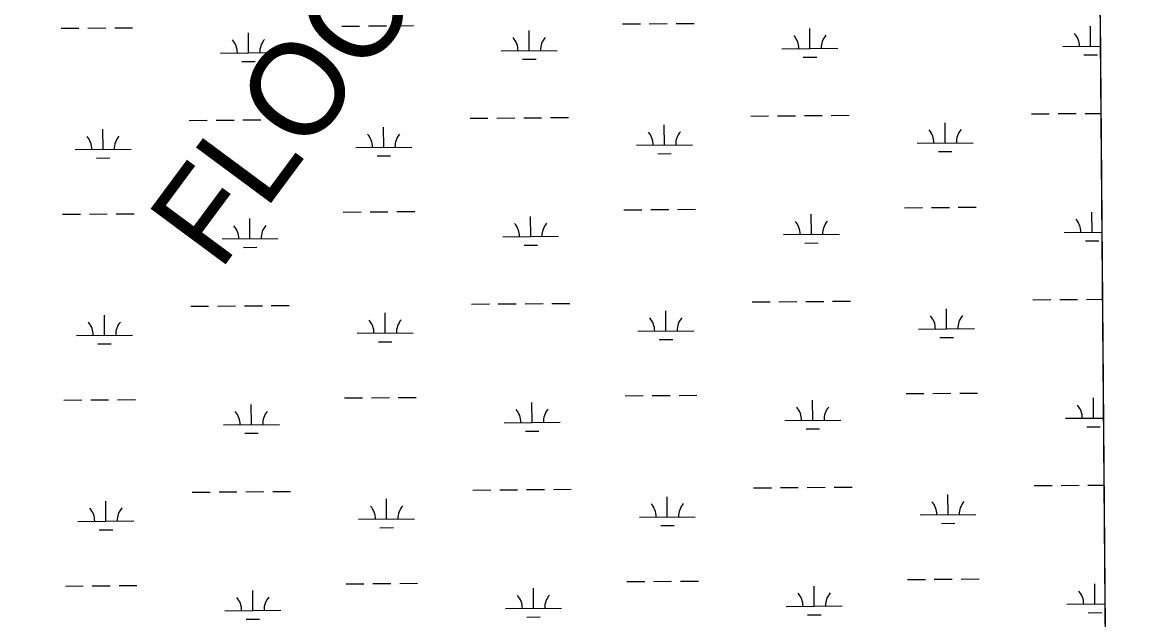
# Model space of a CAD drawing. Extents: x 3540316 to 3578335, y 553172 to 578787.
# Drawn here: x 3574167 to 3576161, y 565989 to 567058 of the extents above; entities that cross this region are included whole.
import ezdxf

# ---------------------------------------------------------------- set-up
doc = ezdxf.new("R2010")
doc.units = 0
for name, color, linetype in [('V-GRID-FRAM', 7, 'Continuous'), ('V-RIVR-IDEN', 7, 'Continuous'), ('V-SITE-VEGE', 7, 'Continuous'), ('V-WETL-SWMP', 7, 'Continuous')]:
    doc.layers.add(name, color=color, linetype=linetype)

msp = doc.modelspace()

# ---------------------------------------------------------------- linework, layer by layer
at = {"layer": 'V-GRID-FRAM'}
for points in [[(3544387.2, 576756), (3576013, 576999.8), (3576161.1, 558817.2), (3544519.4, 558573.3), (3544387.2, 576756)], [(3576013, 576999.8), (3576161.1, 558817.2)]]:
    msp.add_lwpolyline(points, dxfattribs=at)
at = {"layer": 'V-SITE-VEGE'}
msp.add_line((3576062.5, 570919.7), (3576103.3, 565914.2), dxfattribs=at)
at = {"layer": 'V-WETL-SWMP'}
for p, q in [((3576062.3, 570951.7), (3576103.6, 565873.3)), ((3574236.1, 567047.7), (3574268.1, 567048)), ((3574284.1, 567048.1), (3574316.1, 567048.3)), ((3574332.1, 567048.5), (3574364.1, 567048.7)), ((3574571.3, 567003.9), (3574571, 567039.9)), ((3574738, 567051.6), (3574770, 567051.8)), ((3574786, 567052), (3574818, 567052.2)), ((3574834, 567052.3), (3574866, 567052.6)), ((3575073.2, 567007.7), (3575072.9, 567043.7)), ((3575239.9, 567055.5), (3575271.9, 567055.7)), ((3575287.9, 567055.8), (3575319.9, 567056.1)), ((3575335.9, 567056.2), (3575367.9, 567056.4)), ((3575575.1, 567011.6), (3575574.8, 567047.6)), ((3576077, 567015.5), (3576076.7, 567051.5)), ((3574521.3, 567003.5), (3574621.3, 567004.3)), ((3575023.2, 567007.4), (3575123.2, 567008.1)), ((3575525.1, 567011.2), (3575625.1, 567012)), ((3576027, 567015.1), (3576094.3, 567015.6)), ((3576065.1, 567000), (3576089.1, 567000.1)), ((3574559.4, 566988.4), (3574583.4, 566988.5)), ((3575061.3, 566992.2), (3575085.3, 566992.4)), ((3575563.2, 566996.1), (3575587.2, 566996.3)), ((3574465.4, 566883), (3574497.4, 566883.2)), ((3574513.4, 566883.4), (3574545.4, 566883.6)), ((3574561.4, 566883.7), (3574593.4, 566884)), ((3574609.4, 566884.1), (3574641.4, 566884.3)), ((3574967.3, 566886.9), (3574999.3, 566887.1)), ((3575015.3, 566887.2), (3575047.3, 566887.5)), ((3575063.3, 566887.6), (3575095.3, 566887.8)), ((3575111.3, 566888), (3575143.3, 566888.2)), ((3575469.2, 566890.7), (3575501.2, 566891)), ((3575517.2, 566891.1), (3575549.2, 566891.3)), ((3575565.2, 566891.5), (3575597.2, 566891.7)), ((3575613.2, 566891.8), (3575645.2, 566892.1)), ((3575971.1, 566894.6), (3576003.1, 566894.8)), ((3576019.1, 566895), (3576051.1, 566895.2)), ((3576067.1, 566895.3), (3576095.3, 566895.5)), ((3574311.2, 566831.1), (3574310.9, 566867.1)), ((3574813.1, 566834.9), (3574812.8, 566870.9)), ((3575315, 566838.8), (3575314.7, 566874.8)), ((3575816.9, 566842.7), (3575816.6, 566878.7)), ((3575766.9, 566842.3), (3575866.9, 566843)), ((3574261.2, 566830.7), (3574361.2, 566831.4)), ((3574763.1, 566834.5), (3574863.1, 566835.3)), ((3575265, 566838.4), (3575365, 566839.2)), ((3575303.1, 566823.3), (3575327.1, 566823.5)), ((3575805, 566827.1), (3575829, 566827.3)), ((3574299.3, 566815.5), (3574323.3, 566815.7)), ((3574801.2, 566819.4), (3574825.2, 566819.6)), ((3575242.5, 566722.8), (3575274.5, 566723)), ((3575290.5, 566723.2), (3575322.5, 566723.4)), ((3575338.5, 566723.5), (3575370.5, 566723.8)), ((3575744.4, 566726.7), (3575776.4, 566726.9)), ((3575792.4, 566727), (3575824.4, 566727.3)), ((3575840.4, 566727.4), (3575872.4, 566727.7)), ((3574238.7, 566715.1), (3574270.7, 566715.3)), ((3574286.7, 566715.4), (3574318.7, 566715.7)), ((3574334.7, 566715.8), (3574366.7, 566716)), ((3574573.9, 566671.2), (3574573.6, 566707.2)), ((3574740.6, 566718.9), (3574772.6, 566719.2)), ((3574788.6, 566719.3), (3574820.6, 566719.5)), ((3574836.6, 566719.7), (3574868.6, 566719.9)), ((3575075.8, 566675.1), (3575075.5, 566711.1)), ((3575577.7, 566678.9), (3575577.4, 566714.9)), ((3576079.6, 566682.8), (3576079.3, 566718.8)), ((3576029.6, 566682.4), (3576097, 566683)), ((3574523.9, 566670.8), (3574623.9, 566671.6)), ((3575025.8, 566674.7), (3575125.8, 566675.5)), ((3575527.7, 566678.6), (3575627.7, 566679.3)), ((3575565.8, 566663.4), (3575589.8, 566663.6)), ((3576067.7, 566667.3), (3576091.7, 566667.5)), ((3574562, 566655.7), (3574586, 566655.9)), ((3575063.9, 566659.6), (3575087.9, 566659.7)), ((3575973.6, 566561.9), (3576005.6, 566562.2)), ((3576021.6, 566562.3), (3576053.6, 566562.5)), ((3576069.6, 566562.7), (3576098, 566562.9)), ((3574468, 566550.3), (3574500, 566550.6)), ((3574516, 566550.7), (3574548, 566550.9)), ((3574564, 566551.1), (3574596, 566551.3)), ((3574612, 566551.4), (3574644, 566551.7)), ((3574969.9, 566554.2), (3575001.9, 566554.4)), ((3575017.9, 566554.6), (3575049.9, 566554.8)), ((3575065.9, 566554.9), (3575097.9, 566555.2)), ((3575113.8, 566555.3), (3575145.8, 566555.5)), ((3575317.6, 566506.1), (3575317.3, 566542.1)), ((3575471.7, 566558.1), (3575503.7, 566558.3)), ((3575519.7, 566558.4), (3575551.7, 566558.7)), ((3575567.7, 566558.8), (3575599.7, 566559)), ((3575615.7, 566559.2), (3575647.7, 566559.4)), ((3575819.4, 566510), (3575819.2, 566546)), ((3574313.8, 566498.4), (3574313.5, 566534.4)), ((3574815.7, 566502.3), (3574815.4, 566538.3)), ((3574765.7, 566501.9), (3574865.7, 566502.6)), ((3575267.6, 566505.7), (3575367.5, 566506.5)), ((3575769.4, 566509.6), (3575869.4, 566510.4)), ((3574263.8, 566498), (3574363.8, 566498.8)), ((3574301.9, 566482.9), (3574325.9, 566483)), ((3574803.8, 566486.7), (3574827.8, 566486.9)), ((3575305.7, 566490.6), (3575329.7, 566490.8)), ((3575807.6, 566494.5), (3575831.6, 566494.7)), ((3574241.2, 566382.4), (3574273.2, 566382.6)), ((3574289.2, 566382.8), (3574321.2, 566383)), ((3574337.2, 566383.1), (3574369.2, 566383.4)), ((3574743.1, 566386.3), (3574775.1, 566386.5)), ((3574791.1, 566386.6), (3574823.1, 566386.9)), ((3574839.1, 566387), (3574871.1, 566387.2)), ((3575245, 566390.1), (3575277, 566390.4)), ((3575293, 566390.5), (3575325, 566390.7)), ((3575341, 566390.9), (3575373, 566391.1)), ((3575580.2, 566346.3), (3575579.9, 566382.3)), ((3575746.9, 566394), (3575778.9, 566394.2)), ((3575794.9, 566394.4), (3575826.9, 566394.6)), ((3575842.9, 566394.7), (3575874.9, 566395)), ((3576082.1, 566350.2), (3576081.8, 566386.2)), ((3574576.4, 566338.5), (3574576.2, 566374.5)), ((3575078.3, 566342.4), (3575078.1, 566378.4)), ((3575028.3, 566342), (3575128.3, 566342.8)), ((3575530.2, 566345.9), (3575630.2, 566346.7)), ((3576032.1, 566349.8), (3576099.7, 566350.3)), ((3574526.4, 566338.2), (3574626.4, 566338.9)), ((3574564.6, 566323), (3574588.6, 566323.2)), ((3575066.5, 566326.9), (3575090.5, 566327.1)), ((3575568.3, 566330.8), (3575592.3, 566330.9)), ((3576070.2, 566334.6), (3576094.2, 566334.8)), ((3574972.4, 566221.5), (3575004.4, 566221.8)), ((3575020.4, 566221.9), (3575052.4, 566222.1)), ((3575068.4, 566222.3), (3575100.4, 566222.5)), ((3575116.4, 566222.6), (3575148.4, 566222.9)), ((3575474.3, 566225.4), (3575506.3, 566225.6)), ((3575522.3, 566225.8), (3575554.3, 566226)), ((3575570.3, 566226.1), (3575602.3, 566226.4)), ((3575618.3, 566226.5), (3575650.3, 566226.7)), ((3575976.2, 566229.3), (3576008.2, 566229.5)), ((3576024.2, 566229.6), (3576056.2, 566229.9)), ((3576072.2, 566230), (3576100.7, 566230.2)), ((3574316.3, 566165.7), (3574316.1, 566201.7)), ((3574470.5, 566217.7), (3574502.5, 566217.9)), ((3574518.5, 566218), (3574550.5, 566218.3)), ((3574566.5, 566218.4), (3574598.5, 566218.6)), ((3574614.5, 566218.8), (3574646.5, 566219)), ((3574818.2, 566169.6), (3574817.9, 566205.6)), ((3575320.1, 566173.5), (3575319.8, 566209.5)), ((3575822, 566177.3), (3575821.7, 566213.3)), ((3574266.3, 566165.3), (3574366.3, 566166.1)), ((3574768.2, 566169.2), (3574868.2, 566170)), ((3575270.1, 566173.1), (3575370.1, 566173.8)), ((3575772, 566176.9), (3575872, 566177.7)), ((3575810.1, 566161.8), (3575834.1, 566162)), ((3574304.4, 566150.2), (3574328.4, 566150.4)), ((3574806.3, 566154.1), (3574830.3, 566154.3)), ((3575308.2, 566157.9), (3575332.2, 566158.1)), ((3575797.5, 566061.7), (3575829.5, 566062)), ((3575845.5, 566062.1), (3575877.5, 566062.3)), ((3574243.8, 566049.7), (3574275.8, 566050)), ((3574291.8, 566050.1), (3574323.8, 566050.3)), ((3574339.8, 566050.5), (3574371.8, 566050.7)), ((3574745.7, 566053.6), (3574777.7, 566053.8)), ((3574793.7, 566054), (3574825.7, 566054.2)), ((3574841.7, 566054.3), (3574873.7, 566054.6)), ((3575080.9, 566009.7), (3575080.6, 566045.7)), ((3575247.6, 566057.5), (3575279.6, 566057.7)), ((3575295.6, 566057.8), (3575327.6, 566058.1)), ((3575343.6, 566058.2), (3575375.6, 566058.5)), ((3575582.8, 566013.6), (3575582.5, 566049.6)), ((3575749.5, 566061.3), (3575781.5, 566061.6)), ((3576084.7, 566017.5), (3576084.4, 566053.5)), ((3574579, 566005.9), (3574578.7, 566041.9)), ((3574529, 566005.5), (3574629, 566006.3)), ((3575030.9, 566009.4), (3575130.9, 566010.1)), ((3575532.8, 566013.2), (3575632.8, 566014)), ((3576034.7, 566017.1), (3576102.5, 566017.6)), ((3576072.8, 566002), (3576096.8, 566002.1)), ((3574567.1, 565990.4), (3574591.1, 565990.5)), ((3575069, 565994.2), (3575093, 565994.4)), ((3575570.9, 565998.1), (3575594.9, 565998.3))]:
    msp.add_line(p, q, dxfattribs=at)
for centre, start, end in [((3574516.1, 567003.9), 359.6699, 41.2135), ((3574626.5, 567004.8), 139.6699, 181.2135), ((3575018, 567007.8), 359.6699, 41.2135), ((3575128.4, 567008.6), 139.6699, 181.2135), ((3575519.9, 567011.7), 359.6699, 41.2135), ((3575630.3, 567012.5), 139.6699, 181.2135), ((3576021.7, 567015.5), 359.6699, 41.2135), ((3575259.7, 566838.8), 359.6699, 41.2135), ((3575370.2, 566839.7), 139.6699, 181.2135), ((3575761.6, 566842.7), 359.6699, 41.2135), ((3575872.1, 566843.6), 139.6699, 181.2135), ((3574256, 566831.1), 359.6699, 41.2135), ((3574366.4, 566832), 139.6699, 181.2135), ((3574757.8, 566835), 359.6699, 41.2135), ((3574868.3, 566835.8), 139.6699, 181.2135), ((3575522.4, 566679), 359.6699, 41.2135), ((3575632.9, 566679.8), 139.6699, 181.2135), ((3576024.3, 566682.9), 359.6699, 41.2135), ((3574518.6, 566671.3), 359.6699, 41.2135), ((3574629.1, 566672.1), 139.6699, 181.2135), ((3575020.5, 566675.1), 359.6699, 41.2135), ((3575131, 566676), 139.6699, 181.2135), ((3574258.5, 566498.4), 359.6699, 41.2135), ((3574369, 566499.3), 139.6699, 181.2135), ((3574760.4, 566502.3), 359.6699, 41.2135), ((3574870.9, 566503.2), 139.6699, 181.2135), ((3575262.3, 566506.2), 359.6699, 41.2135), ((3575372.8, 566507), 139.6699, 181.2135), ((3575764.2, 566510), 359.6699, 41.2135), ((3575874.7, 566510.9), 139.6699, 181.2135), ((3574521.2, 566338.6), 359.6699, 41.2135), ((3574631.7, 566339.4), 139.6699, 181.2135), ((3575023.1, 566342.5), 359.6699, 41.2135), ((3575133.6, 566343.3), 139.6699, 181.2135), ((3575525, 566346.3), 359.6699, 41.2135), ((3575635.5, 566347.2), 139.6699, 181.2135), ((3576026.9, 566350.2), 359.6699, 41.2135), ((3574261.1, 566165.8), 359.6699, 41.2135), ((3574371.6, 566166.6), 139.6699, 181.2135), ((3574763, 566169.6), 359.6699, 41.2135), ((3574873.5, 566170.5), 139.6699, 181.2135), ((3575264.9, 566173.5), 359.6699, 41.2135), ((3575375.4, 566174.4), 139.6699, 181.2135), ((3575766.8, 566177.4), 359.6699, 41.2135), ((3575877.2, 566178.2), 139.6699, 181.2135), ((3574523.8, 566005.9), 359.6699, 41.2135), ((3574634.2, 566006.8), 139.6699, 181.2135), ((3575025.7, 566009.8), 359.6699, 41.2135), ((3575136.1, 566010.7), 139.6699, 181.2135), ((3575527.5, 566013.7), 359.6699, 41.2135), ((3575638, 566014.5), 139.6699, 181.2135), ((3576029.4, 566017.5), 359.6699, 41.2135)]:
    msp.add_arc(centre, 35.2, start, end, dxfattribs=at)

# ---------------------------------------------------------------- texts
at = {"layer": 'V-RIVR-IDEN'}
msp.add_text('FLOODWAY', height=167, rotation=53.4623, dxfattribs=at).set_placement((3574519.4, 566610.7))

doc.saveas('drawing.dxf')
